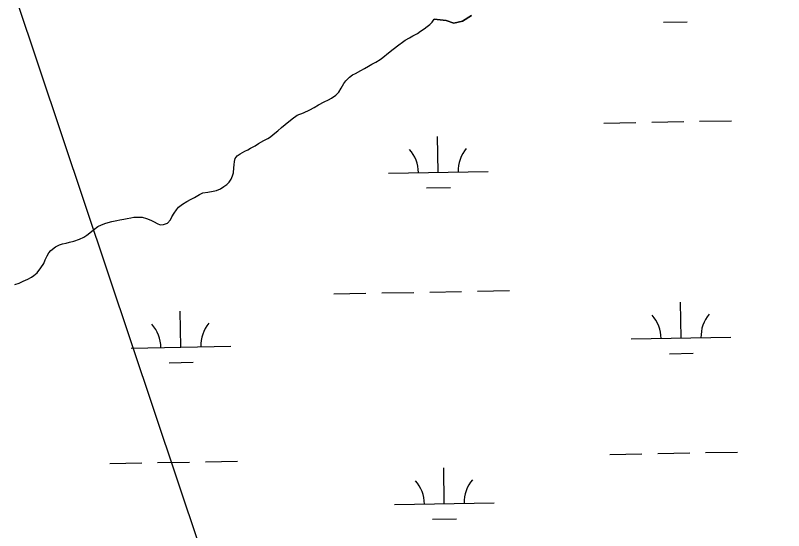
# Model space of a CAD drawing. Extents: x 3925854 to 3964121, y 224593 to 250589.
# Drawn here: x 3956849 to 3957620, y 233357 to 233875 of the extents above; entities that cross this region are included whole.
import ezdxf

# ---------------------------------------------------------------- set-up
doc = ezdxf.new("R2010")
doc.units = 0
for name, color, linetype in [('V-TOPO-SHOR', 7, 'Continuous'), ('V-UTIL-LINE', 7, 'Continuous'), ('V-WETL-SWMP', 7, 'Continuous')]:
    doc.layers.add(name, color=color, linetype=linetype)

msp = doc.modelspace()

# ---------------------------------------------------------------- linework, layer by layer
at = {"layer": 'V-TOPO-SHOR'}
for points in [[(3957306.712, 233874.658), (3957297.979, 233868.975), (3957289.015, 233866.685), (3957281.595, 233869.409), (3957269.34, 233870.955)], [(3956971.735, 233671.972), (3956976.326, 233672.019), (3956980.932, 233670.866), (3956985.147, 233668.912), (3956988.36, 233667.345), (3956991.373, 233665.778), (3956994.381, 233664.41), (3956997.775, 233664.845), (3957001.758, 233665.885), (3957004.72, 233669.309), (3957006.286, 233672.322), (3957008.447, 233675.941), (3957010.808, 233679.559), (3957012.981, 233681.978), (3957016.944, 233685.015), (3957021.313, 233687.655), (3957025.681, 233690.098), (3957028.86, 233691.927), (3957033.826, 233694.776), (3957037.404, 233696.408), (3957042.19, 233697.057), (3957047.574, 233698.11), (3957051.16, 233698.946), (3957054.941, 233700.383), (3957058.513, 233702.816), (3957061.488, 233704.844), (3957063.862, 233707.066), (3957065.629, 233710.081), (3957066.993, 233713.489), (3957067.962, 233716.495), (3957068.31, 233721.492), (3957068.679, 233724.493), (3957069.242, 233728.095), (3957069.611, 233731.093), (3957071.782, 233733.713), (3957074.759, 233735.541), (3957079.326, 233738.185), (3957082.509, 233739.615), (3957085.288, 233741.241), (3957089.659, 233743.682), (3957093.23, 233745.917), (3957098.393, 233748.964), (3957102.366, 233751.004), (3957105.145, 233752.829), (3957107.918, 233755.055), (3957112.475, 233758.897), (3957116.237, 233762.131), (3957119.801, 233765.164), (3957126.936, 233770.63), (3957132.091, 233774.476), (3957138.46, 233776.739), (3957144.821, 233779.801), (3957148.993, 233782.039), (3957153.362, 233784.681), (3957159.123, 233787.737), (3957163.294, 233789.975), (3957166.274, 233791.603), (3957170.641, 233794.444), (3957173.805, 233797.674), (3957175.963, 233801.489), (3957178.712, 233806.111), (3957180.881, 233808.932), (3957184.438, 233812.761), (3957187.612, 233814.793), (3957190.592, 233816.419), (3957195.958, 233819.272), (3957199.532, 233821.306), (3957203.505, 233823.544), (3957206.88, 233825.576), (3957210.853, 233827.812), (3957215.221, 233830.253), (3957217.994, 233832.479), (3957223.743, 233836.934), (3957228.298, 233840.774), (3957233.848, 233845.025), (3957237.614, 233847.86), (3957240.391, 233849.687), (3957244.762, 233852.128), (3957248.137, 233854.16), (3957252.507, 233856.601), (3957255.682, 233858.63), (3957259.251, 233861.264), (3957262.426, 233863.494), (3957265, 233865.518), (3957267.374, 233867.939), (3957269.34, 233870.955)], [(3956848.574, 233604.402), (3956852.953, 233605.844), (3956857.131, 233607.685), (3956861.704, 233609.729), (3956865.278, 233611.762), (3956867.856, 233613.585), (3956871.026, 233616.215), (3956874.772, 233621.048), (3956877.721, 233625.67), (3956879.083, 233629.281), (3956881.039, 233633.295), (3956882.808, 233636.109), (3956884.981, 233638.53), (3956889.34, 233642.169), (3956893.511, 233644.41), (3956896.497, 233645.438), (3956900.085, 233646.075), (3956903.471, 233647.107), (3956907.858, 233647.951), (3956913.629, 233650.007), (3956917.805, 233651.848), (3956920.78, 233653.875), (3956923.951, 233656.503), (3956927.516, 233659.337), (3956932.077, 233662.579), (3956935.655, 233664.412), (3956940.034, 233666.057), (3956946.01, 233667.714), (3956950.995, 233668.564), (3956953.983, 233669.393), (3956957.97, 233670.032), (3956961.357, 233670.868), (3956964.948, 233671.503), (3956967.938, 233672.131), (3956971.735, 233671.972)]]:
    msp.add_lwpolyline(points, dxfattribs=at)
at = {"layer": 'V-UTIL-LINE'}
msp.add_lwpolyline([(3957974.115, 230534.291), (3955504.908, 237909.423), (3955545.434, 239147.844), (3955545.409, 239149.229), (3955617.45, 241317.764), (3951638.507, 243889.773), (3950262.651, 245733.512), (3950260.125, 245737.596), (3948167.454, 248541.726)], dxfattribs=at)
at = {"layer": 'V-WETL-SWMP'}
for p, q in [((3957297.98, 233868.975), (3957306.712, 233874.657)), ((3957262.425, 233863.494), (3957265.001, 233865.517)), ((3957265.001, 233865.517), (3957267.373, 233867.938)), ((3957267.373, 233867.938), (3957269.34, 233870.955)), ((3957269.34, 233870.955), (3957281.596, 233869.408)), ((3957281.596, 233869.408), (3957289.015, 233866.686)), ((3957289.015, 233866.686), (3957297.98, 233868.975)), ((3957499.312, 233867.668), (3957523.308, 233868.104)), ((3957248.137, 233854.16), (3957252.507, 233856.601)), ((3957252.507, 233856.601), (3957255.682, 233858.631)), ((3957255.682, 233858.631), (3957259.251, 233861.264)), ((3957259.251, 233861.264), (3957262.425, 233863.494)), ((3957237.614, 233847.86), (3957240.392, 233849.686)), ((3957240.392, 233849.686), (3957244.762, 233852.128)), ((3957244.762, 233852.128), (3957248.137, 233854.16)), ((3957228.298, 233840.774), (3957233.848, 233845.025)), ((3957233.848, 233845.025), (3957237.614, 233847.86)), ((3957217.995, 233832.48), (3957223.743, 233836.933)), ((3957223.743, 233836.933), (3957228.298, 233840.774)), ((3957203.504, 233823.543), (3957206.879, 233825.575)), ((3957206.879, 233825.575), (3957210.852, 233827.813)), ((3957210.852, 233827.813), (3957215.221, 233830.254)), ((3957215.221, 233830.254), (3957217.995, 233832.48)), ((3957190.593, 233816.42), (3957195.957, 233819.272)), ((3957195.957, 233819.272), (3957199.532, 233821.305)), ((3957199.532, 233821.305), (3957203.504, 233823.543)), ((3957180.881, 233808.931), (3957184.437, 233812.762)), ((3957184.437, 233812.762), (3957187.613, 233814.792)), ((3957187.613, 233814.792), (3957190.593, 233816.42)), ((3957175.963, 233801.49), (3957178.712, 233806.112)), ((3957178.712, 233806.112), (3957180.881, 233808.931)), ((3957170.641, 233794.445), (3957173.804, 233797.673)), ((3957173.804, 233797.673), (3957175.963, 233801.49)), ((3957153.362, 233784.681), (3957159.123, 233787.736)), ((3957159.123, 233787.736), (3957163.295, 233789.975)), ((3957163.295, 233789.975), (3957166.275, 233791.604)), ((3957166.275, 233791.604), (3957170.641, 233794.445)), ((3957138.461, 233776.739), (3957144.822, 233779.8)), ((3957144.822, 233779.8), (3957148.994, 233782.039)), ((3957148.994, 233782.039), (3957153.362, 233784.681)), ((3957126.937, 233770.629), (3957132.092, 233774.477)), ((3957132.092, 233774.477), (3957138.461, 233776.739)), ((3957116.237, 233762.131), (3957119.802, 233765.163)), ((3957119.802, 233765.163), (3957126.937, 233770.629)), ((3957439.732, 233766.567), (3957471.727, 233767.149)), ((3957487.724, 233767.44), (3957519.719, 233768.022)), ((3957535.716, 233768.312), (3957567.711, 233768.894)), ((3957107.919, 233755.055), (3957112.475, 233758.896)), ((3957112.475, 233758.896), (3957116.237, 233762.131)), ((3957093.231, 233745.916), (3957098.393, 233748.965)), ((3957098.393, 233748.965), (3957102.367, 233751.003)), ((3957102.367, 233751.003), (3957105.145, 233752.829)), ((3957105.145, 233752.829), (3957107.919, 233755.055)), ((3957273.54, 233717.108), (3957272.885, 233753.102)), ((3957082.508, 233739.615), (3957085.288, 233741.241)), ((3957085.288, 233741.241), (3957089.658, 233743.683)), ((3957089.658, 233743.683), (3957093.231, 233745.916)), ((3957069.611, 233731.094), (3957071.781, 233733.713)), ((3957071.781, 233733.713), (3957074.759, 233735.541)), ((3957074.759, 233735.541), (3957079.326, 233738.185)), ((3957079.326, 233738.185), (3957082.508, 233739.615)), ((3957068.679, 233724.493), (3957069.242, 233728.094)), ((3957069.242, 233728.094), (3957069.611, 233731.094)), ((3957067.961, 233716.496), (3957068.31, 233721.493)), ((3957068.31, 233721.493), (3957068.679, 233724.493)), ((3957223.548, 233716.199), (3957323.532, 233718.017)), ((3957063.862, 233707.066), (3957065.629, 233710.08)), ((3957065.629, 233710.08), (3957066.993, 233713.489)), ((3957066.993, 233713.489), (3957067.961, 233716.496)), ((3957054.941, 233700.383), (3957058.512, 233702.816)), ((3957058.512, 233702.816), (3957061.488, 233704.844)), ((3957061.488, 233704.844), (3957063.862, 233707.066)), ((3957028.86, 233691.928), (3957033.825, 233694.775)), ((3957033.825, 233694.775), (3957037.404, 233696.409)), ((3957037.404, 233696.409), (3957042.191, 233697.057)), ((3957042.191, 233697.057), (3957047.574, 233698.111)), ((3957047.574, 233698.111), (3957051.161, 233698.946)), ((3957051.161, 233698.946), (3957054.941, 233700.383)), ((3957261.822, 233701.461), (3957285.818, 233701.897)), ((3957016.945, 233685.015), (3957021.313, 233687.656)), ((3957021.313, 233687.656), (3957025.682, 233690.098)), ((3957025.682, 233690.098), (3957028.86, 233691.928)), ((3957008.448, 233675.94), (3957010.808, 233679.559)), ((3957010.808, 233679.559), (3957012.981, 233681.979)), ((3957012.981, 233681.979), (3957016.945, 233685.015)), ((3956961.358, 233670.867), (3956964.947, 233671.503)), ((3956964.947, 233671.503), (3956967.937, 233672.132)), ((3956967.937, 233672.132), (3956971.734, 233671.971)), ((3956971.734, 233671.971), (3956976.327, 233672.018)), ((3956976.327, 233672.018), (3956980.933, 233670.866)), ((3957004.72, 233669.31), (3957006.287, 233672.322)), ((3957006.287, 233672.322), (3957008.448, 233675.94)), ((3956932.078, 233662.579), (3956935.655, 233664.413)), ((3956935.655, 233664.413), (3956940.033, 233666.056)), ((3956940.033, 233666.056), (3956946.009, 233667.714)), ((3956946.009, 233667.714), (3956950.994, 233668.564)), ((3956950.994, 233668.564), (3956953.982, 233669.394)), ((3956953.982, 233669.394), (3956957.97, 233670.033)), ((3956957.97, 233670.033), (3956961.358, 233670.867)), ((3956980.933, 233670.866), (3956985.148, 233668.911)), ((3956985.148, 233668.911), (3956988.36, 233667.346)), ((3956988.36, 233667.346), (3956991.372, 233665.779)), ((3956991.372, 233665.779), (3956994.382, 233664.411)), ((3956994.382, 233664.411), (3956997.774, 233664.845)), ((3956997.774, 233664.845), (3957001.758, 233665.884)), ((3957001.758, 233665.884), (3957004.72, 233669.31)), ((3956920.781, 233653.875), (3956923.95, 233656.504)), ((3956923.95, 233656.504), (3956927.517, 233659.337)), ((3956927.517, 233659.337), (3956932.078, 233662.579)), ((3956907.857, 233647.951), (3956913.629, 233650.007)), ((3956913.629, 233650.007), (3956917.805, 233651.847)), ((3956917.805, 233651.847), (3956920.781, 233653.875)), ((3956884.981, 233638.529), (3956889.339, 233642.169)), ((3956889.339, 233642.169), (3956893.511, 233644.409)), ((3956893.511, 233644.409), (3956896.497, 233645.438)), ((3956896.497, 233645.438), (3956900.086, 233646.074)), ((3956900.086, 233646.074), (3956903.471, 233647.107)), ((3956903.471, 233647.107), (3956907.857, 233647.951)), ((3956879.083, 233629.281), (3956881.039, 233633.296)), ((3956881.039, 233633.296), (3956882.808, 233636.11)), ((3956882.808, 233636.11), (3956884.981, 233638.529)), ((3956874.772, 233621.047), (3956877.721, 233625.671)), ((3956877.721, 233625.671), (3956879.083, 233629.281)), ((3956871.026, 233616.215), (3956874.772, 233621.047)), ((3956857.13, 233607.684), (3956861.703, 233609.728)), ((3956861.703, 233609.728), (3956865.278, 233611.762)), ((3956865.278, 233611.762), (3956867.856, 233613.586)), ((3956867.856, 233613.586), (3956871.026, 233616.215)), ((3956848.574, 233604.401), (3956852.953, 233605.844)), ((3956852.953, 233605.844), (3956857.13, 233607.684)), ((3957168.896, 233595.114), (3957200.891, 233595.696)), ((3957216.888, 233595.987), (3957248.883, 233596.568)), ((3957264.88, 233596.859), (3957296.875, 233597.441)), ((3957312.873, 233597.732), (3957344.867, 233598.314)), ((3957517.077, 233550.695), (3957516.423, 233586.689)), ((3957015.252, 233541.57), (3957014.598, 233577.564)), ((3957467.086, 233549.786), (3957567.069, 233551.604)), ((3956965.261, 233540.661), (3957065.244, 233542.479)), ((3957505.36, 233535.048), (3957529.356, 233535.484)), ((3957003.535, 233525.923), (3957027.531, 233526.36)), ((3957445.78, 233433.947), (3957477.775, 233434.529)), ((3957493.772, 233434.82), (3957525.767, 233435.402)), ((3957541.764, 233435.692), (3957573.759, 233436.274)), ((3956943.955, 233424.822), (3956975.95, 233425.404)), ((3956991.947, 233425.695), (3957023.942, 233426.277)), ((3957039.939, 233426.568), (3957071.934, 233427.149)), ((3957279.588, 233384.488), (3957278.933, 233420.482)), ((3957229.596, 233383.579), (3957329.58, 233385.397)), ((3957267.87, 233368.841), (3957291.866, 233369.277))]:
    msp.add_line(p, q, dxfattribs=at)
for centre, start, end in [((3957328.765, 233718.587), 140.269876, 181.813534), ((3957218.297, 233716.578), 0.269879, 41.813537), ((3957461.835, 233550.165), 0.269879, 41.813537), ((3957572.303, 233552.174), 140.269876, 181.813534), ((3956960.01, 233541.04), 0.269879, 41.813537), ((3957070.478, 233543.049), 140.269876, 181.813534), ((3957224.345, 233383.958), 0.269879, 41.813537), ((3957334.813, 233385.967), 140.269876, 181.813534)]:
    msp.add_arc(centre, 35.246, start, end, dxfattribs=at)

doc.saveas('drawing.dxf')
